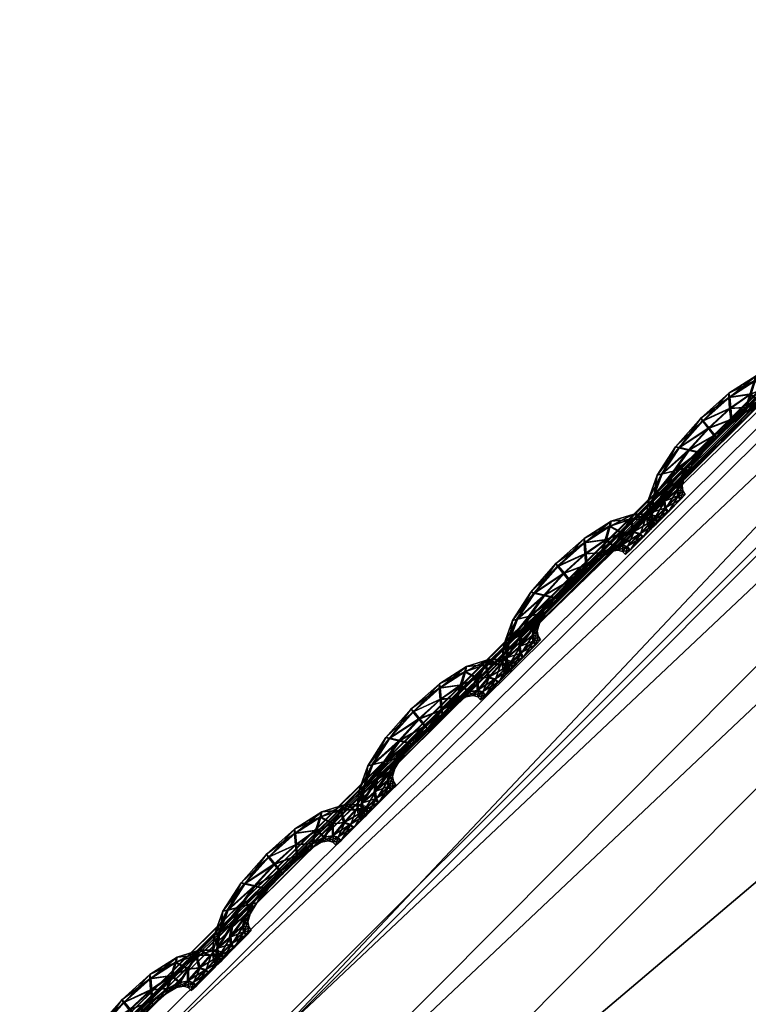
# Model space of a CAD drawing. Extents: x -7.4 to 7.4, y -11.5 to 9.8.
# Tile 295 of 469: x -4.035 to -3.831, y 8.716 to 8.991. Entities that reach past the tile are written whole.
import ezdxf

# ---------------------------------------------------------------- set-up
doc = ezdxf.new("R2010")
doc.units = 0
doc.header["$MEASUREMENT"] = 0
for name, color, linetype in [('A-FURN-3-ST', 150, 'Continuous'), ('A-FURN-3-ST-SEAM', 130, 'Continuous'), ('A-FURN-3-ST-SI', 160, 'Continuous')]:
    doc.layers.add(name, color=color, linetype=linetype)

msp = doc.modelspace()

# ---------------------------------------------------------------- meshes
at = {"layer": 'A-FURN-3-ST'}
mesh = msp.add_polyface(dxfattribs=at)
corners = [(-2.34041, 9.55636, 0.61819), (-2.29118, 9.70571, 1.00068), (-1.94875, 9.63192, 1.00083), (-2.63364, 9.60992, 0.61819), (-2.56645, 9.76867, 1.00053), (-2.84873, 9.62562, 0.62332), (-2.75513, 9.78375, 1.00144), (-3.02475, 9.55904, 0.64812), (-2.99515, 9.64037, 1.00437), (-3.33255, 9.23994, 0.62332), (-3.41835, 9.25271, 1.00159), (-3.8311, 8.70215, 0.61819), (-3.96608, 8.70433, 1.00079), (-4.35805, 8.11928, 0.61819), (-4.52027, 8.12229, 1.00098), (-4.86768, 7.51619, 0.61819), (-5.04849, 7.5208, 1.0011), (-5.34537, 6.87803, 0.61819), (-5.54237, 6.88314, 1.00121), (-2.49807, 9.19186, 0.56582), (-2.83903, 9.224, 0.56582), (-2.71707, 8.68134, 0.55836), (-3.14581, 8.69205, 0.55836), (-2.1241, 9.15424, 0.56582), (-2.2831, 8.66878, 0.55836), (-1.99018, 9.49361, 0.61819), (-1.91804, 8.11232, 0.55836), (-2.39411, 8.11376, 0.55836), (-1.93379, 7.51392, 0.55836), (-2.46835, 7.51392, 0.55836), (-1.94178, 6.87548, 0.55836), (-2.53254, 6.87548, 0.55836), (-3.54027, 8.6986, 0.56582), (-3.12657, 9.24031, 0.57304), (-3.85575, 7.51392, 0.55836), (-4.4575, 7.51421, 0.56582), (-3.99861, 8.11768, 0.56582), (-3.4969, 8.11669, 0.55836), (-4.19521, 6.87548, 0.55836), (-4.89012, 6.87581, 0.56582), (-3.34122, 6.87548, 0.55836), (-3.14632, 7.51392, 0.55836), (-2.93761, 8.11533, 0.55836)]
mesh.append_faces([[corners[k] for k in face] for face in [(0, 1, 2), (3, 4, 1), (1, 0, 3), (5, 6, 4), (4, 3, 5), (7, 8, 6), (6, 5, 7), (7, 9, 10), (10, 8, 7), (10, 9, 11), (11, 12, 10), (12, 11, 13), (13, 14, 12), (14, 13, 15), (15, 16, 14), (16, 15, 17), (17, 18, 16), (0, 19, 20), (20, 3, 0), (20, 19, 21), (21, 22, 20), (19, 23, 24), (24, 21, 19), (25, 23, 19), (19, 0, 25), (26, 27, 24), (32, 33, 20), (20, 22, 32), (33, 5, 3), (3, 20, 33), (9, 7, 5), (5, 33, 9), (11, 9, 33), (33, 32, 11), (34, 35, 36), (36, 37, 34), (37, 36, 32), (32, 22, 37), (36, 13, 11), (11, 32, 36), (35, 15, 13), (13, 36, 35), (38, 39, 35), (35, 34, 38), (39, 17, 15), (15, 35, 39), (40, 38, 34), (34, 41, 40), (27, 42, 21), (21, 24, 27), (42, 37, 22), (22, 21, 42), (41, 34, 37), (37, 42, 41)]])
mesh.append_faces([[corners[k] for k in face] for face in [(28, 29, 27), (30, 31, 29), (41, 29, 31)]], dxfattribs={"vtx0": -1, "vtx1": -1, "vtx2": -1})
mesh.append_faces([[corners[k] for k in face] for face in [(31, 40, 41), (29, 41, 42)]], dxfattribs={"vtx0": -1, "vtx2": -1})
mesh.append_faces([[corners[k] for k in face] for face in [(42, 27, 29)]], dxfattribs={"vtx1": -1, "vtx2": -1})
mesh = msp.add_polyface(dxfattribs=at)
corners = [(-3.45559, 9.25588, 17.60107), (-3.45582, 9.25386, 17.5897), (-4.01163, 8.70313, 17.59852), (-4.01183, 8.70507, 17.60986), (-3.45598, 9.25263, 17.58312), (-4.01155, 8.70198, 17.59191), (-3.01501, 9.65479, 17.58327), (-4.5687, 8.12266, 17.59967), (-4.56906, 8.12377, 17.60629), (-3.45966, 9.18226, 17.62313), (-3.45016, 9.15782, 17.64158), (-3.02016, 9.55496, 17.63515), (-3.99232, 8.61233, 17.65044), (-3.95116, 8.56512, 17.74358), (-3.40691, 9.10793, 17.73487), (-4.00347, 8.63544, 17.63203), (-3.45685, 9.24262, 17.63078), (-3.45922, 9.21353, 17.62792), (-3.024, 9.61288, 17.6215), (-3.02839, 9.58038, 17.61671), (-4.00803, 8.66502, 17.63675), (-4.01076, 8.6925, 17.63956), (-4.56625, 8.1138, 17.64728), (-3.45566, 9.25506, 17.61868), (-3.01755, 9.64313, 17.62439), (-4.01179, 8.70429, 17.62743), (-4.56969, 8.12558, 17.61762), (-4.5695, 8.12484, 17.63515), (-3.15898, 8.9009, 18.11318), (-3.65203, 8.37839, 18.13056), (-3.3337, 8.33546, 18.22233), (-4.01163, 8.70313, 17.5862), (-4.01183, 8.70507, 17.58107), (-4.56969, 8.12558, 17.58883), (-4.56906, 8.12377, 17.59396), (-3.45582, 9.25386, 17.57742), (-3.45559, 9.25588, 17.57228), (-3.01501, 9.65479, 17.57095), (-3.01537, 9.65351, 17.57666), (-3.31023, 9.00617, 17.9275), (-3.85009, 8.47117, 17.93754)]
mesh.append_faces([[corners[k] for k in face] for face in [(0, 1, 2), (2, 3, 0), (1, 4, 5), (5, 2, 1), (4, 1, 6), (2, 5, 7), (3, 2, 8), (9, 10, 11), (12, 13, 14), (14, 10, 12), (15, 12, 10), (10, 9, 15), (16, 17, 18), (17, 9, 19), (20, 15, 9), (9, 17, 20), (21, 20, 17), (17, 16, 21), (20, 21, 22), (23, 16, 24), (25, 21, 16), (16, 23, 25), (3, 25, 23), (23, 0, 3), (25, 3, 26), (21, 25, 27), (28, 29, 30), (31, 32, 33), (5, 31, 34), (4, 35, 31), (31, 5, 4), (35, 36, 32), (32, 31, 35), (36, 35, 37), (35, 4, 38), (39, 40, 29), (29, 28, 39), (14, 13, 40), (40, 39, 14)]])
at = {"layer": 'A-FURN-3-ST-SEAM'}
mesh = msp.add_polyface(dxfattribs=at)
corners = [(-3.85531, 8.86448, 17.59278), (-3.85045, 8.87185, 17.59271), (-3.84768, 8.87119, 17.59396), (-3.84217, 8.87729, 17.59388), (-3.85163, 8.87206, 17.58932), (-3.85183, 8.86534, 17.59404), (-3.84059, 8.87527, 17.59263), (-3.84384, 8.87931, 17.59259), (-3.84455, 8.88005, 17.58925), (-3.85674, 8.8641, 17.58944), (-3.85765, 8.85821, 17.59282), (-3.84502, 8.87057, 17.59271), (-3.83592, 8.87968, 17.59255), (-3.83616, 8.88281, 17.59377), (-3.84407, 8.87927, 17.58586), (-3.85072, 8.87177, 17.58597), (-3.85397, 8.8604, 17.59408), (-3.84847, 8.86617, 17.59278), (-3.84012, 8.87449, 17.58928), (-3.84415, 8.87028, 17.58936), (-3.83648, 8.8859, 17.59248), (-3.83667, 8.88701, 17.58909), (-3.83672, 8.88582, 17.58575), (-3.85555, 8.86444, 17.58605), (-3.85915, 8.85735, 17.58944), (-3.8582, 8.85372, 17.59282), (-3.84732, 8.86645, 17.58944), (-3.83596, 8.87848, 17.58921), (-3.83165, 8.88306, 17.59248), (-3.8305, 8.88681, 17.5937), (-3.83652, 8.88273, 17.58453), (-3.84253, 8.87721, 17.58465), (-3.84807, 8.87111, 17.58472), (-3.85456, 8.8569, 17.59408), (-3.85041, 8.86258, 17.59282), (-3.84918, 8.86336, 17.58944), (-3.8453, 8.87049, 17.58597), (-3.84087, 8.87519, 17.5859), (-3.84874, 8.86612, 17.58605), (-3.82939, 8.89047, 17.59236), (-3.82912, 8.89183, 17.58898), (-3.82967, 8.89043, 17.58563), (-3.83086, 8.88669, 17.58445), (-3.85219, 8.86526, 17.5848), (-3.85789, 8.85817, 17.58609), (-3.85967, 8.85253, 17.58947), (-3.85789, 8.85137, 17.59282), (-3.85064, 8.86254, 17.58609), (-3.8362, 8.87964, 17.58582), (-3.8322, 8.88162, 17.58913), (-3.82828, 8.88479, 17.59244), (-3.82591, 8.88862, 17.59362), (-3.83193, 8.88298, 17.58575), (-3.85935, 8.85006, 17.58947), (-3.85429, 8.85492, 17.59411), (-3.851, 8.86003, 17.59282), (-3.84977, 8.86118, 17.58947), (-3.85128, 8.85994, 17.58609), (-3.85432, 8.86036, 17.58483), (-3.82362, 8.89241, 17.59229), (-3.82286, 8.89381, 17.5889), (-3.82389, 8.89233, 17.5856), (-3.82627, 8.88854, 17.58438), (-3.82856, 8.88475, 17.58571), (-3.85844, 8.85368, 17.58609), (-3.85812, 8.85133, 17.58609), (-3.85864, 8.8489, 17.58947), (-3.85722, 8.85026, 17.59286), (-3.85492, 8.85681, 17.58483), (-3.82931, 8.88335, 17.58909), (-3.82595, 8.8852, 17.5924), (-3.8227, 8.88887, 17.59362), (-3.85745, 8.85022, 17.58613), (-3.85361, 8.85385, 17.59411), (-3.85076, 8.85842, 17.59286), (-3.84954, 8.85974, 17.58947), (-3.851, 8.85838, 17.58613), (-3.81958, 8.89254, 17.59229), (-3.81855, 8.89385, 17.58887), (-3.81986, 8.89245, 17.58556), (-3.8231, 8.88878, 17.58434), (-3.82623, 8.88512, 17.58567), (-3.82726, 8.8838, 17.58909), (-3.8546, 8.85488, 17.58483), (-3.85393, 8.85376, 17.58487), (-3.82457, 8.88475, 17.5924), (-3.821, 8.88833, 17.59358), (-3.85009, 8.85743, 17.59286), (-3.84887, 8.85871, 17.58947), (-3.85033, 8.85735, 17.58613), (-3.82603, 8.88339, 17.58905), (-3.81756, 8.89191, 17.59225), (-3.81638, 8.89323, 17.58887), (-3.81784, 8.89183, 17.58556), (-3.8214, 8.88825, 17.58434), (-3.82484, 8.88467, 17.58567), (-3.8252, 8.88252, 17.58909), (-3.82373, 8.88388, 17.5924), (-3.82013, 8.88746, 17.59362), (-3.82401, 8.8838, 17.58567), (-3.81661, 8.89101, 17.59229), (-3.81543, 8.89233, 17.58887), (-3.81689, 8.89097, 17.58556), (-3.82049, 8.88738, 17.58434)]
mesh.append_faces([[corners[k] for k in face] for face in [(2, 1, 0), (1, 2, 3), (0, 1, 4), (0, 5, 2), (6, 3, 2), (3, 7, 1), (8, 4, 1), (4, 9, 0), (5, 0, 10), (11, 2, 5), (3, 6, 12), (2, 11, 6), (7, 3, 13), (1, 7, 8), (4, 8, 14), (9, 4, 15), (10, 0, 9), (10, 16, 5), (5, 17, 11), (12, 6, 18), (12, 13, 3), (6, 11, 19), (13, 20, 7), (21, 8, 7), (22, 14, 8), (14, 15, 4), (15, 23, 9), (9, 24, 10), (16, 10, 25), (17, 5, 16), (11, 17, 26), (19, 18, 6), (18, 27, 12), (13, 12, 28), (26, 19, 11), (20, 13, 29), (7, 20, 21), (8, 21, 22), (14, 22, 30), (15, 14, 31), (23, 15, 32), (24, 9, 23), (25, 10, 24), (25, 33, 16), (16, 34, 17), (35, 26, 17), (18, 19, 36), (27, 18, 37), (28, 12, 27), (28, 29, 13), (19, 26, 38), (29, 39, 20), (40, 21, 20), (41, 22, 21), (42, 30, 22), (30, 31, 14), (31, 32, 15), (32, 43, 23), (23, 44, 24), (24, 45, 25), (33, 25, 46), (34, 16, 33), (17, 34, 35), (26, 35, 47), (38, 36, 19), (36, 37, 18), (37, 48, 27), (27, 49, 28), (29, 28, 50), (47, 38, 26), (39, 29, 51), (20, 39, 40), (21, 40, 41), (22, 41, 42), (30, 42, 52), (31, 30, 48), (32, 31, 37), (43, 32, 36), (44, 23, 43), (45, 24, 44), (25, 45, 53), (53, 46, 25), (46, 54, 33), (33, 55, 34), (56, 35, 34), (57, 47, 35), (36, 38, 43), (37, 36, 32), (48, 37, 31), (49, 27, 48), (50, 28, 49), (50, 51, 29), (38, 47, 58), (51, 59, 39), (60, 40, 39), (61, 41, 40), (62, 42, 41), (63, 52, 42), (52, 48, 30), (43, 58, 44), (44, 64, 45), (65, 53, 45), (46, 53, 66), (54, 46, 67), (55, 33, 54), (34, 55, 56), (35, 56, 57), (47, 57, 68), (58, 43, 38), (48, 52, 49), (49, 69, 50), (51, 50, 70), (68, 58, 47), (59, 51, 71), (39, 59, 60), (40, 60, 61), (41, 61, 62), (42, 62, 63), (52, 63, 69), (64, 44, 58), (45, 64, 65), (53, 65, 72), (72, 66, 53), (66, 67, 46), (67, 73, 54), (54, 74, 55), (56, 55, 74), (57, 56, 75), (68, 57, 76), (69, 49, 52), (70, 50, 69), (70, 71, 51), (58, 68, 64), (71, 77, 59), (78, 60, 59), (79, 61, 60), (80, 62, 61), (81, 63, 62), (82, 69, 63), (83, 65, 64), (84, 72, 65), (74, 54, 73), (74, 75, 56), (75, 76, 57), (76, 83, 68), (69, 82, 70), (71, 70, 85), (64, 68, 83), (77, 71, 86), (59, 77, 78), (60, 78, 79), (61, 79, 80), (62, 80, 81), (63, 81, 82), (65, 83, 84), (73, 87, 74), (75, 74, 87), (76, 75, 88), (83, 76, 89), (70, 82, 90), (90, 85, 70), (85, 86, 71), (86, 91, 77), (78, 77, 91), (79, 78, 92), (80, 79, 93), (81, 80, 94), (82, 81, 95), (89, 84, 83), (87, 88, 75), (88, 89, 76), (95, 90, 82), (85, 90, 96), (86, 85, 97), (91, 86, 98), (91, 92, 78), (92, 93, 79), (93, 94, 80), (94, 95, 81), (90, 95, 99), (99, 96, 90), (96, 97, 85), (97, 98, 86), (98, 100, 91), (92, 91, 100), (93, 92, 101), (94, 93, 102), (95, 94, 103), (103, 99, 95), (100, 101, 92), (101, 102, 93), (102, 103, 94)]])
mesh = msp.add_polyface(dxfattribs=at)
corners = [(-3.89572, 8.82389, 17.59343), (-3.89089, 8.83123, 17.59335), (-3.88812, 8.83061, 17.59461), (-3.88258, 8.83671, 17.59453), (-3.89204, 8.83143, 17.58997), (-3.89228, 8.82476, 17.59469), (-3.881, 8.83469, 17.59328), (-3.88424, 8.83873, 17.59324), (-3.88499, 8.83947, 17.58985), (-3.89714, 8.82352, 17.59004), (-3.89805, 8.81763, 17.59347), (-3.88543, 8.82995, 17.59335), (-3.87637, 8.8391, 17.5932), (-3.87656, 8.84223, 17.59442), (-3.88452, 8.83869, 17.58651), (-3.89117, 8.83119, 17.58662), (-3.89441, 8.81982, 17.59472), (-3.88891, 8.82558, 17.59343), (-3.88052, 8.83391, 17.58993), (-3.88456, 8.82971, 17.59), (-3.87688, 8.84532, 17.59312), (-3.87712, 8.84643, 17.58974), (-3.87716, 8.84523, 17.58639), (-3.896, 8.82381, 17.5867), (-3.89956, 8.81676, 17.59008), (-3.89861, 8.81314, 17.59347), (-3.88776, 8.82587, 17.59004), (-3.87641, 8.8379, 17.58985), (-3.87209, 8.84247, 17.59312), (-3.87091, 8.84618, 17.5943), (-3.87696, 8.84214, 17.58518), (-3.88294, 8.83662, 17.58525), (-3.88848, 8.83053, 17.58537), (-3.89497, 8.81631, 17.59472), (-3.89081, 8.822, 17.59347), (-3.88958, 8.82278, 17.59008), (-3.88571, 8.82991, 17.58662), (-3.88127, 8.83461, 17.58654), (-3.88915, 8.82554, 17.5867), (-3.86984, 8.84989, 17.59301), (-3.86956, 8.85125, 17.58963), (-3.87011, 8.84985, 17.58628), (-3.87126, 8.8461, 17.58506), (-3.89263, 8.82468, 17.5854), (-3.89833, 8.81759, 17.58674), (-3.90007, 8.81195, 17.59008), (-3.89829, 8.81083, 17.59347), (-3.89109, 8.82196, 17.58674), (-3.87661, 8.83906, 17.58647), (-3.87265, 8.84103, 17.58978), (-3.86869, 8.84421, 17.59309), (-3.86632, 8.84804, 17.59427), (-3.87237, 8.84239, 17.58639), (-3.89975, 8.80947, 17.59008), (-3.89469, 8.81433, 17.59472), (-3.89141, 8.81944, 17.59347), (-3.89022, 8.8206, 17.59012), (-3.89168, 8.81936, 17.58674), (-3.89473, 8.81973, 17.58544), (-3.86402, 8.85183, 17.59293), (-3.86327, 8.85323, 17.58955), (-3.8643, 8.85175, 17.5862), (-3.86667, 8.84795, 17.58502), (-3.86897, 8.84416, 17.58635), (-3.89885, 8.8131, 17.58674), (-3.89853, 8.81075, 17.58674), (-3.89908, 8.80832, 17.59012), (-3.89762, 8.80968, 17.59347), (-3.89532, 8.81623, 17.58548), (-3.86972, 8.84276, 17.58974), (-3.86636, 8.84462, 17.59305), (-3.86315, 8.84828, 17.59423), (-3.89786, 8.80964, 17.58674), (-3.89402, 8.81326, 17.59476), (-3.89117, 8.81784, 17.59347), (-3.88998, 8.81916, 17.59012), (-3.89144, 8.8178, 17.58674), (-3.86002, 8.85195, 17.59289), (-3.85896, 8.85327, 17.58951), (-3.8603, 8.85187, 17.58617), (-3.86351, 8.8482, 17.58499), (-3.86663, 8.84453, 17.58632), (-3.8677, 8.84322, 17.5897), (-3.89505, 8.81429, 17.58548), (-3.89437, 8.81318, 17.58548), (-3.86497, 8.84416, 17.59305), (-3.86141, 8.84775, 17.59423), (-3.89049, 8.81685, 17.59347), (-3.88931, 8.81813, 17.59012), (-3.89077, 8.81676, 17.58674), (-3.86644, 8.8428, 17.5897), (-3.85797, 8.85133, 17.59289), (-3.85678, 8.85265, 17.58951), (-3.85824, 8.85125, 17.58617), (-3.8618, 8.84766, 17.58499), (-3.86525, 8.84408, 17.58632), (-3.8656, 8.84194, 17.5897), (-3.86414, 8.8433, 17.59305), (-3.86054, 8.84689, 17.59423), (-3.86442, 8.84322, 17.58632), (-3.85706, 8.85047, 17.59289), (-3.85583, 8.85175, 17.58951), (-3.85733, 8.85039, 17.58617), (-3.86093, 8.8468, 17.58499)]
mesh.append_faces([[corners[k] for k in face] for face in [(2, 1, 0), (1, 2, 3), (0, 1, 4), (0, 5, 2), (6, 3, 2), (3, 7, 1), (8, 4, 1), (4, 9, 0), (5, 0, 10), (11, 2, 5), (3, 6, 12), (2, 11, 6), (7, 3, 13), (1, 7, 8), (4, 8, 14), (9, 4, 15), (10, 0, 9), (10, 16, 5), (5, 17, 11), (12, 6, 18), (12, 13, 3), (6, 11, 19), (13, 20, 7), (21, 8, 7), (22, 14, 8), (14, 15, 4), (15, 23, 9), (9, 24, 10), (16, 10, 25), (17, 5, 16), (11, 17, 26), (19, 18, 6), (18, 27, 12), (13, 12, 28), (26, 19, 11), (20, 13, 29), (7, 20, 21), (8, 21, 22), (14, 22, 30), (15, 14, 31), (23, 15, 32), (24, 9, 23), (25, 10, 24), (25, 33, 16), (16, 34, 17), (35, 26, 17), (18, 19, 36), (27, 18, 37), (28, 12, 27), (28, 29, 13), (19, 26, 38), (29, 39, 20), (40, 21, 20), (41, 22, 21), (42, 30, 22), (30, 31, 14), (31, 32, 15), (32, 43, 23), (23, 44, 24), (24, 45, 25), (33, 25, 46), (34, 16, 33), (17, 34, 35), (26, 35, 47), (38, 36, 19), (36, 37, 18), (37, 48, 27), (27, 49, 28), (29, 28, 50), (47, 38, 26), (39, 29, 51), (20, 39, 40), (21, 40, 41), (22, 41, 42), (30, 42, 52), (31, 30, 48), (32, 31, 37), (43, 32, 36), (44, 23, 43), (45, 24, 44), (25, 45, 53), (53, 46, 25), (46, 54, 33), (33, 55, 34), (56, 35, 34), (57, 47, 35), (36, 38, 43), (37, 36, 32), (48, 37, 31), (49, 27, 48), (50, 28, 49), (50, 51, 29), (38, 47, 58), (51, 59, 39), (60, 40, 39), (61, 41, 40), (62, 42, 41), (63, 52, 42), (52, 48, 30), (43, 58, 44), (44, 64, 45), (65, 53, 45), (46, 53, 66), (54, 46, 67), (55, 33, 54), (34, 55, 56), (35, 56, 57), (47, 57, 68), (58, 43, 38), (48, 52, 49), (49, 69, 50), (51, 50, 70), (68, 58, 47), (59, 51, 71), (39, 59, 60), (40, 60, 61), (41, 61, 62), (42, 62, 63), (52, 63, 69), (64, 44, 58), (45, 64, 65), (53, 65, 72), (72, 66, 53), (66, 67, 46), (67, 73, 54), (54, 74, 55), (56, 55, 74), (57, 56, 75), (68, 57, 76), (69, 49, 52), (70, 50, 69), (70, 71, 51), (58, 68, 64), (71, 77, 59), (78, 60, 59), (79, 61, 60), (80, 62, 61), (81, 63, 62), (82, 69, 63), (83, 65, 64), (84, 72, 65), (74, 54, 73), (74, 75, 56), (75, 76, 57), (76, 83, 68), (69, 82, 70), (71, 70, 85), (64, 68, 83), (77, 71, 86), (59, 77, 78), (60, 78, 79), (61, 79, 80), (62, 80, 81), (63, 81, 82), (65, 83, 84), (73, 87, 74), (75, 74, 87), (76, 75, 88), (83, 76, 89), (70, 82, 90), (90, 85, 70), (85, 86, 71), (86, 91, 77), (78, 77, 91), (79, 78, 92), (80, 79, 93), (81, 80, 94), (82, 81, 95), (89, 84, 83), (87, 88, 75), (88, 89, 76), (95, 90, 82), (85, 90, 96), (86, 85, 97), (91, 86, 98), (91, 92, 78), (92, 93, 79), (93, 94, 80), (94, 95, 81), (90, 95, 99), (99, 96, 90), (96, 97, 85), (97, 98, 86), (98, 100, 91), (92, 91, 100), (93, 92, 101), (94, 93, 102), (95, 94, 103), (103, 99, 95), (100, 101, 92), (101, 102, 93), (102, 103, 94)]])
mesh = msp.add_polyface(dxfattribs=at)
corners = [(-3.93616, 8.78331, 17.59404), (-3.93134, 8.79064, 17.59396), (-3.92852, 8.79003, 17.59525), (-3.92302, 8.79612, 17.59514), (-3.93248, 8.79085, 17.59061), (-3.93268, 8.78413, 17.59529), (-3.92144, 8.79411, 17.59392), (-3.92469, 8.79814, 17.59388), (-3.92544, 8.79884, 17.5905), (-3.93755, 8.78294, 17.59069), (-3.9385, 8.77705, 17.59408), (-3.92587, 8.78937, 17.594), (-3.91677, 8.79851, 17.59381), (-3.91701, 8.80165, 17.59506), (-3.92496, 8.79806, 17.58715), (-3.93157, 8.7906, 17.58723), (-3.93482, 8.77923, 17.59533), (-3.92932, 8.785, 17.59404), (-3.92097, 8.79332, 17.59054), (-3.92496, 8.78912, 17.59061), (-3.91733, 8.80469, 17.59373), (-3.91756, 8.80585, 17.59035), (-3.9176, 8.80465, 17.587), (-3.9364, 8.78323, 17.5873), (-3.93996, 8.77618, 17.59073), (-3.93901, 8.77256, 17.59408), (-3.92817, 8.78529, 17.59069), (-3.91681, 8.79732, 17.59046), (-3.9125, 8.80189, 17.59373), (-3.91131, 8.8056, 17.59495), (-3.91737, 8.80152, 17.58578), (-3.92338, 8.79604, 17.5859), (-3.92892, 8.78994, 17.58597), (-3.93537, 8.77573, 17.59537), (-3.93122, 8.78141, 17.59408), (-3.92999, 8.7822, 17.59073), (-3.92611, 8.78933, 17.58727), (-3.92172, 8.79402, 17.58719), (-3.92959, 8.78496, 17.5873), (-3.91024, 8.80931, 17.59362), (-3.90997, 8.81067, 17.59023), (-3.91052, 8.80923, 17.58692), (-3.9117, 8.80552, 17.58571), (-3.93304, 8.78409, 17.58605), (-3.93874, 8.77701, 17.58734), (-3.94052, 8.77136, 17.59073), (-3.93869, 8.77025, 17.59411), (-3.93149, 8.78137, 17.58734), (-3.91705, 8.79847, 17.58708), (-3.91305, 8.80045, 17.59042), (-3.90913, 8.80362, 17.5937), (-3.90672, 8.80745, 17.59491), (-3.91278, 8.80181, 17.58704), (-3.94016, 8.76889, 17.59073), (-3.93509, 8.77375, 17.59537), (-3.93185, 8.77886, 17.59411), (-3.93062, 8.78002, 17.59073), (-3.93209, 8.77878, 17.58738), (-3.93517, 8.77919, 17.58609), (-3.90446, 8.81124, 17.59358), (-3.90371, 8.81265, 17.5902), (-3.90474, 8.81116, 17.58685), (-3.90712, 8.80737, 17.58563), (-3.90941, 8.80358, 17.58696), (-3.93929, 8.77252, 17.58738), (-3.93897, 8.77021, 17.58738), (-3.93949, 8.76774, 17.59073), (-3.93802, 8.7691, 17.59411), (-3.93573, 8.77565, 17.58609), (-3.91013, 8.80218, 17.59035), (-3.90676, 8.80403, 17.5937), (-3.90355, 8.8077, 17.59487), (-3.93826, 8.76906, 17.58738), (-3.93442, 8.77268, 17.59537), (-3.93157, 8.77726, 17.59411), (-3.93039, 8.77857, 17.59073), (-3.93185, 8.77721, 17.58738), (-3.90043, 8.81137, 17.59354), (-3.89936, 8.81269, 17.59016), (-3.90071, 8.81129, 17.58681), (-3.90391, 8.80762, 17.58563), (-3.90704, 8.80395, 17.58696), (-3.90811, 8.80264, 17.59035), (-3.93545, 8.77371, 17.58613), (-3.93478, 8.77264, 17.58613), (-3.90541, 8.80358, 17.59366), (-3.90185, 8.80717, 17.59487), (-3.9309, 8.77627, 17.59411), (-3.92971, 8.77758, 17.59077), (-3.93118, 8.77622, 17.58738), (-3.90684, 8.80222, 17.59035), (-3.89837, 8.81075, 17.59354), (-3.89722, 8.81207, 17.59016), (-3.89865, 8.81067, 17.58681), (-3.90221, 8.80709, 17.5856), (-3.90565, 8.8035, 17.58696), (-3.90605, 8.80136, 17.59035), (-3.90458, 8.80272, 17.5937), (-3.90094, 8.8063, 17.59487), (-3.90482, 8.80267, 17.58696), (-3.89746, 8.80989, 17.59354), (-3.89627, 8.81116, 17.59016), (-3.89774, 8.8098, 17.58681), (-3.90134, 8.80622, 17.58563)]
mesh.append_faces([[corners[k] for k in face] for face in [(2, 1, 0), (1, 2, 3), (0, 1, 4), (0, 5, 2), (6, 3, 2), (3, 7, 1), (8, 4, 1), (4, 9, 0), (5, 0, 10), (11, 2, 5), (3, 6, 12), (2, 11, 6), (7, 3, 13), (1, 7, 8), (4, 8, 14), (9, 4, 15), (10, 0, 9), (10, 16, 5), (5, 17, 11), (12, 6, 18), (12, 13, 3), (6, 11, 19), (13, 20, 7), (21, 8, 7), (22, 14, 8), (14, 15, 4), (15, 23, 9), (9, 24, 10), (16, 10, 25), (17, 5, 16), (11, 17, 26), (19, 18, 6), (18, 27, 12), (13, 12, 28), (26, 19, 11), (20, 13, 29), (7, 20, 21), (8, 21, 22), (14, 22, 30), (15, 14, 31), (23, 15, 32), (24, 9, 23), (25, 10, 24), (25, 33, 16), (16, 34, 17), (35, 26, 17), (18, 19, 36), (27, 18, 37), (28, 12, 27), (28, 29, 13), (19, 26, 38), (29, 39, 20), (40, 21, 20), (41, 22, 21), (42, 30, 22), (30, 31, 14), (31, 32, 15), (32, 43, 23), (23, 44, 24), (24, 45, 25), (33, 25, 46), (34, 16, 33), (17, 34, 35), (26, 35, 47), (38, 36, 19), (36, 37, 18), (37, 48, 27), (27, 49, 28), (29, 28, 50), (47, 38, 26), (39, 29, 51), (20, 39, 40), (21, 40, 41), (22, 41, 42), (30, 42, 52), (31, 30, 48), (32, 31, 37), (43, 32, 36), (44, 23, 43), (45, 24, 44), (25, 45, 53), (53, 46, 25), (46, 54, 33), (33, 55, 34), (56, 35, 34), (57, 47, 35), (36, 38, 43), (37, 36, 32), (48, 37, 31), (49, 27, 48), (50, 28, 49), (50, 51, 29), (38, 47, 58), (51, 59, 39), (60, 40, 39), (61, 41, 40), (62, 42, 41), (63, 52, 42), (52, 48, 30), (43, 58, 44), (44, 64, 45), (65, 53, 45), (46, 53, 66), (54, 46, 67), (55, 33, 54), (34, 55, 56), (35, 56, 57), (47, 57, 68), (58, 43, 38), (48, 52, 49), (49, 69, 50), (51, 50, 70), (68, 58, 47), (59, 51, 71), (39, 59, 60), (40, 60, 61), (41, 61, 62), (42, 62, 63), (52, 63, 69), (64, 44, 58), (45, 64, 65), (53, 65, 72), (72, 66, 53), (66, 67, 46), (67, 73, 54), (54, 74, 55), (56, 55, 74), (57, 56, 75), (68, 57, 76), (69, 49, 52), (70, 50, 69), (70, 71, 51), (58, 68, 64), (71, 77, 59), (78, 60, 59), (79, 61, 60), (80, 62, 61), (81, 63, 62), (82, 69, 63), (83, 65, 64), (84, 72, 65), (74, 54, 73), (74, 75, 56), (75, 76, 57), (76, 83, 68), (69, 82, 70), (71, 70, 85), (64, 68, 83), (77, 71, 86), (59, 77, 78), (60, 78, 79), (61, 79, 80), (62, 80, 81), (63, 81, 82), (65, 83, 84), (73, 87, 74), (75, 74, 87), (76, 75, 88), (83, 76, 89), (70, 82, 90), (90, 85, 70), (85, 86, 71), (86, 91, 77), (78, 77, 91), (79, 78, 92), (80, 79, 93), (81, 80, 94), (82, 81, 95), (89, 84, 83), (87, 88, 75), (88, 89, 76), (95, 90, 82), (85, 90, 96), (86, 85, 97), (91, 86, 98), (91, 92, 78), (92, 93, 79), (93, 94, 80), (94, 95, 81), (90, 95, 99), (99, 96, 90), (96, 97, 85), (97, 98, 86), (98, 100, 91), (92, 91, 100), (93, 92, 101), (94, 93, 102), (95, 94, 103), (103, 99, 95), (100, 101, 92), (101, 102, 93), (102, 103, 94)]])
mesh = msp.add_polyface(dxfattribs=at)
corners = [(-3.97657, 8.74269, 17.59469), (-3.97174, 8.75006, 17.59461), (-3.96897, 8.74944, 17.59586), (-3.96343, 8.75554, 17.59579), (-3.97289, 8.75027, 17.59122), (-3.97313, 8.74355, 17.59594), (-3.96185, 8.75352, 17.59453), (-3.96509, 8.75756, 17.59449), (-3.96584, 8.75826, 17.59111), (-3.97799, 8.74236, 17.5913), (-3.9789, 8.73647, 17.59472), (-3.96628, 8.74879, 17.59461), (-3.95718, 8.75793, 17.59445), (-3.95741, 8.76102, 17.59567), (-3.96537, 8.75748, 17.58776), (-3.97202, 8.75002, 17.58787), (-3.97522, 8.73865, 17.59598), (-3.96972, 8.74442, 17.59469), (-3.96137, 8.7527, 17.59119), (-3.96541, 8.74854, 17.59126), (-3.95773, 8.76411, 17.59438), (-3.95797, 8.76527, 17.59099), (-3.95801, 8.76407, 17.58765), (-3.97684, 8.74265, 17.58795), (-3.9804, 8.7356, 17.59134), (-3.97946, 8.73197, 17.59472), (-3.96857, 8.74471, 17.5913), (-3.95721, 8.75674, 17.59111), (-3.9529, 8.76131, 17.59438), (-3.95176, 8.76502, 17.5956), (-3.95777, 8.76094, 17.58643), (-3.96379, 8.75546, 17.58654), (-3.96933, 8.74936, 17.58662), (-3.97581, 8.73515, 17.59598), (-3.97166, 8.74083, 17.59472), (-3.97043, 8.74162, 17.59134), (-3.96656, 8.74874, 17.58787), (-3.96212, 8.75344, 17.5878), (-3.97, 8.74438, 17.58795), (-3.95069, 8.76873, 17.59427), (-3.95041, 8.77009, 17.59088), (-3.95096, 8.76864, 17.58753), (-3.95211, 8.76494, 17.58632), (-3.97348, 8.74351, 17.5867), (-3.97918, 8.73642, 17.58799), (-3.98092, 8.73078, 17.59137), (-3.97914, 8.72967, 17.59472), (-3.9719, 8.74079, 17.58799), (-3.95745, 8.75785, 17.58772), (-3.95349, 8.75987, 17.59103), (-3.94954, 8.76304, 17.59434), (-3.94717, 8.76687, 17.59552), (-3.95318, 8.76123, 17.58765), (-3.98056, 8.72831, 17.59137), (-3.9755, 8.73317, 17.59601), (-3.97226, 8.73828, 17.59472), (-3.97103, 8.73943, 17.59137), (-3.97249, 8.7382, 17.58799), (-3.97558, 8.73857, 17.58674), (-3.94487, 8.77066, 17.59419), (-3.94412, 8.77207, 17.5908), (-3.94515, 8.77058, 17.58746), (-3.94752, 8.76679, 17.58628), (-3.94982, 8.763, 17.58761), (-3.97969, 8.73193, 17.58799), (-3.97938, 8.72963, 17.58799), (-3.97989, 8.72716, 17.59137), (-3.97843, 8.72851, 17.59476), (-3.97613, 8.73506, 17.58674), (-3.95057, 8.7616, 17.59099), (-3.9472, 8.76345, 17.5943), (-3.94396, 8.76712, 17.59552), (-3.97866, 8.72847, 17.58803), (-3.97483, 8.7321, 17.59601), (-3.97202, 8.73671, 17.59476), (-3.97079, 8.73799, 17.59137), (-3.97226, 8.73663, 17.58803), (-3.94083, 8.77079, 17.59419), (-3.9398, 8.7721, 17.59077), (-3.94111, 8.7707, 17.58746), (-3.94435, 8.76704, 17.58624), (-3.94744, 8.76337, 17.58757), (-3.94851, 8.76205, 17.59099), (-3.97586, 8.73313, 17.58674), (-3.97518, 8.73206, 17.58674), (-3.94582, 8.763, 17.5943), (-3.94226, 8.76658, 17.59548), (-3.97134, 8.73568, 17.59476), (-3.97012, 8.737, 17.59137), (-3.97158, 8.73564, 17.58803), (-3.94728, 8.76164, 17.59096), (-3.93882, 8.77017, 17.59415), (-3.93763, 8.77149, 17.59077), (-3.93905, 8.77009, 17.58742), (-3.94262, 8.7665, 17.58624), (-3.94609, 8.76292, 17.58757), (-3.94645, 8.76077, 17.59099), (-3.94499, 8.76213, 17.5943), (-3.94139, 8.76572, 17.59552), (-3.94526, 8.76209, 17.58757), (-3.93787, 8.7693, 17.59415), (-3.93668, 8.77058, 17.59077), (-3.93814, 8.76922, 17.58746), (-3.94174, 8.76564, 17.58624)]
mesh.append_faces([[corners[k] for k in face] for face in [(2, 1, 0), (1, 2, 3), (0, 1, 4), (0, 5, 2), (6, 3, 2), (3, 7, 1), (8, 4, 1), (4, 9, 0), (5, 0, 10), (11, 2, 5), (3, 6, 12), (2, 11, 6), (7, 3, 13), (1, 7, 8), (4, 8, 14), (9, 4, 15), (10, 0, 9), (10, 16, 5), (5, 17, 11), (12, 6, 18), (12, 13, 3), (6, 11, 19), (13, 20, 7), (21, 8, 7), (22, 14, 8), (14, 15, 4), (15, 23, 9), (9, 24, 10), (16, 10, 25), (17, 5, 16), (11, 17, 26), (19, 18, 6), (18, 27, 12), (13, 12, 28), (26, 19, 11), (20, 13, 29), (7, 20, 21), (8, 21, 22), (14, 22, 30), (15, 14, 31), (23, 15, 32), (24, 9, 23), (25, 10, 24), (25, 33, 16), (16, 34, 17), (35, 26, 17), (18, 19, 36), (27, 18, 37), (28, 12, 27), (28, 29, 13), (19, 26, 38), (29, 39, 20), (40, 21, 20), (41, 22, 21), (42, 30, 22), (30, 31, 14), (31, 32, 15), (32, 43, 23), (23, 44, 24), (24, 45, 25), (33, 25, 46), (34, 16, 33), (17, 34, 35), (26, 35, 47), (38, 36, 19), (36, 37, 18), (37, 48, 27), (27, 49, 28), (29, 28, 50), (47, 38, 26), (39, 29, 51), (20, 39, 40), (21, 40, 41), (22, 41, 42), (30, 42, 52), (31, 30, 48), (32, 31, 37), (43, 32, 36), (44, 23, 43), (45, 24, 44), (25, 45, 53), (53, 46, 25), (46, 54, 33), (33, 55, 34), (56, 35, 34), (57, 47, 35), (36, 38, 43), (37, 36, 32), (48, 37, 31), (49, 27, 48), (50, 28, 49), (50, 51, 29), (38, 47, 58), (51, 59, 39), (60, 40, 39), (61, 41, 40), (62, 42, 41), (63, 52, 42), (52, 48, 30), (43, 58, 44), (44, 64, 45), (65, 53, 45), (46, 53, 66), (54, 46, 67), (55, 33, 54), (34, 55, 56), (35, 56, 57), (47, 57, 68), (58, 43, 38), (48, 52, 49), (49, 69, 50), (51, 50, 70), (68, 58, 47), (59, 51, 71), (39, 59, 60), (40, 60, 61), (41, 61, 62), (42, 62, 63), (52, 63, 69), (64, 44, 58), (45, 64, 65), (53, 65, 72), (72, 66, 53), (66, 67, 46), (67, 73, 54), (54, 74, 55), (56, 55, 74), (57, 56, 75), (68, 57, 76), (69, 49, 52), (70, 50, 69), (70, 71, 51), (58, 68, 64), (71, 77, 59), (78, 60, 59), (79, 61, 60), (80, 62, 61), (81, 63, 62), (82, 69, 63), (83, 65, 64), (84, 72, 65), (74, 54, 73), (74, 75, 56), (75, 76, 57), (76, 83, 68), (69, 82, 70), (71, 70, 85), (64, 68, 83), (77, 71, 86), (59, 77, 78), (60, 78, 79), (61, 79, 80), (62, 80, 81), (63, 81, 82), (65, 83, 84), (73, 87, 74), (75, 74, 87), (76, 75, 88), (83, 76, 89), (70, 82, 90), (90, 85, 70), (85, 86, 71), (86, 91, 77), (78, 77, 91), (79, 78, 92), (80, 79, 93), (81, 80, 94), (82, 81, 95), (89, 84, 83), (87, 88, 75), (88, 89, 76), (95, 90, 82), (85, 90, 96), (86, 85, 97), (91, 86, 98), (91, 92, 78), (92, 93, 79), (93, 94, 80), (94, 95, 81), (90, 95, 99), (99, 96, 90), (96, 97, 85), (97, 98, 86), (98, 100, 91), (92, 91, 100), (93, 92, 101), (94, 93, 102), (95, 94, 103), (103, 99, 95), (100, 101, 92), (101, 102, 93), (102, 103, 94)]])
mesh = msp.add_polyface(dxfattribs=at)
corners = [(-4.01697, 8.70206, 17.59529), (-4.01214, 8.70944, 17.59522), (-4.00937, 8.70882, 17.59651), (-4.00383, 8.71492, 17.59639), (-4.01329, 8.70964, 17.59187), (-4.01349, 8.70293, 17.59659), (-4.00225, 8.7129, 17.59518), (-4.0055, 8.71694, 17.59514), (-4.00625, 8.71764, 17.59176), (-4.01836, 8.70169, 17.59194), (-4.01927, 8.6958, 17.59533), (-4.00668, 8.70816, 17.59525), (-3.99762, 8.71735, 17.5951), (-3.99782, 8.72044, 17.59632), (-4.00577, 8.71686, 17.58841), (-4.01238, 8.70936, 17.58852), (-4.01559, 8.69803, 17.59659), (-4.01012, 8.70379, 17.59529), (-4.00177, 8.71212, 17.59183), (-4.00577, 8.70791, 17.59187), (-3.99813, 8.72353, 17.59503), (-3.99841, 8.72464, 17.59164), (-3.99841, 8.72345, 17.5883), (-4.01721, 8.70202, 17.58856), (-4.02073, 8.69494, 17.59198), (-4.01978, 8.69131, 17.59533), (-4.00898, 8.70408, 17.59194), (-3.99762, 8.71615, 17.59172), (-3.99335, 8.72073, 17.59503), (-3.99216, 8.72443, 17.59621), (-3.99821, 8.72036, 17.58704), (-4.00419, 8.71484, 17.58715), (-4.00973, 8.70874, 17.58727), (-4.01614, 8.69448, 17.59662), (-4.01202, 8.70021, 17.59533), (-4.0108, 8.70099, 17.59198), (-4.00692, 8.70812, 17.58852), (-4.00253, 8.71286, 17.58845), (-4.01036, 8.70375, 17.58856), (-3.99109, 8.72814, 17.59491), (-3.99081, 8.7295, 17.59153), (-3.99137, 8.72806, 17.58818), (-3.99255, 8.72435, 17.58696), (-4.01384, 8.70285, 17.5873), (-4.0195, 8.69572, 17.5886), (-4.02124, 8.69012, 17.59198), (-4.01942, 8.68896, 17.59537), (-4.01226, 8.70017, 17.5886), (-3.99786, 8.71727, 17.58837), (-3.9939, 8.71929, 17.59168), (-3.98994, 8.72246, 17.59495), (-3.98757, 8.72629, 17.59617), (-3.99363, 8.72064, 17.5883), (-4.02089, 8.6876, 17.59198), (-4.01587, 8.6925, 17.59662), (-4.01262, 8.69761, 17.59537), (-4.01139, 8.69881, 17.59198), (-4.01286, 8.69757, 17.58864), (-4.01594, 8.69794, 17.58734), (-3.98527, 8.73008, 17.59484), (-3.98456, 8.73144, 17.59145), (-3.98555, 8.73, 17.5881), (-3.98793, 8.72621, 17.58692), (-3.99022, 8.72241, 17.58822), (-4.02002, 8.69127, 17.5886), (-4.0197, 8.68892, 17.58864), (-4.02018, 8.68645, 17.59198), (-4.01875, 8.68785, 17.59537), (-4.0165, 8.6944, 17.58734), (-3.99097, 8.72102, 17.59164), (-3.98761, 8.72287, 17.59495), (-3.98436, 8.72654, 17.59613), (-4.01899, 8.68781, 17.58864), (-4.01515, 8.69143, 17.59662), (-4.01234, 8.69605, 17.59537), (-4.01115, 8.69737, 17.59202), (-4.01262, 8.69601, 17.58864), (-3.98128, 8.7302, 17.5948), (-3.98021, 8.73152, 17.59141), (-3.98155, 8.73012, 17.58807), (-3.98476, 8.72645, 17.58689), (-3.98788, 8.72279, 17.58822), (-3.98891, 8.72147, 17.5916), (-4.01618, 8.69247, 17.58738), (-4.01551, 8.69139, 17.58738), (-3.98622, 8.72241, 17.59495), (-3.98266, 8.726, 17.59613), (-4.01167, 8.69506, 17.59537), (-4.01048, 8.69638, 17.59202), (-4.01194, 8.69498, 17.58864), (-3.98769, 8.72106, 17.5916), (-3.97922, 8.72959, 17.5948), (-3.97803, 8.7309, 17.59141), (-3.9795, 8.7295, 17.58807), (-3.98306, 8.72592, 17.58689), (-3.9865, 8.72237, 17.58822), (-3.98686, 8.72019, 17.5916), (-3.98539, 8.72155, 17.59495), (-3.98179, 8.72514, 17.59613), (-3.98567, 8.72151, 17.58822), (-3.97827, 8.72872, 17.5948), (-3.97708, 8.73, 17.59141), (-3.97855, 8.72864, 17.58807), (-3.98215, 8.72505, 17.58689)]
mesh.append_faces([[corners[k] for k in face] for face in [(2, 1, 0), (1, 2, 3), (0, 1, 4), (0, 5, 2), (6, 3, 2), (3, 7, 1), (8, 4, 1), (4, 9, 0), (5, 0, 10), (11, 2, 5), (3, 6, 12), (2, 11, 6), (7, 3, 13), (1, 7, 8), (4, 8, 14), (9, 4, 15), (10, 0, 9), (10, 16, 5), (5, 17, 11), (12, 6, 18), (12, 13, 3), (6, 11, 19), (13, 20, 7), (21, 8, 7), (22, 14, 8), (14, 15, 4), (15, 23, 9), (9, 24, 10), (16, 10, 25), (17, 5, 16), (11, 17, 26), (19, 18, 6), (18, 27, 12), (13, 12, 28), (26, 19, 11), (20, 13, 29), (7, 20, 21), (8, 21, 22), (14, 22, 30), (15, 14, 31), (23, 15, 32), (24, 9, 23), (25, 10, 24), (25, 33, 16), (16, 34, 17), (35, 26, 17), (18, 19, 36), (27, 18, 37), (28, 12, 27), (28, 29, 13), (19, 26, 38), (29, 39, 20), (40, 21, 20), (41, 22, 21), (42, 30, 22), (30, 31, 14), (31, 32, 15), (32, 43, 23), (23, 44, 24), (24, 45, 25), (33, 25, 46), (34, 16, 33), (17, 34, 35), (26, 35, 47), (38, 36, 19), (36, 37, 18), (37, 48, 27), (27, 49, 28), (29, 28, 50), (47, 38, 26), (39, 29, 51), (20, 39, 40), (21, 40, 41), (22, 41, 42), (30, 42, 52), (31, 30, 48), (32, 31, 37), (43, 32, 36), (44, 23, 43), (45, 24, 44), (25, 45, 53), (53, 46, 25), (46, 54, 33), (33, 55, 34), (56, 35, 34), (57, 47, 35), (36, 38, 43), (37, 36, 32), (48, 37, 31), (49, 27, 48), (50, 28, 49), (50, 51, 29), (38, 47, 58), (51, 59, 39), (60, 40, 39), (61, 41, 40), (62, 42, 41), (63, 52, 42), (52, 48, 30), (43, 58, 44), (44, 64, 45), (65, 53, 45), (46, 53, 66), (54, 46, 67), (55, 33, 54), (34, 55, 56), (35, 56, 57), (47, 57, 68), (58, 43, 38), (48, 52, 49), (49, 69, 50), (51, 50, 70), (68, 58, 47), (59, 51, 71), (39, 59, 60), (40, 60, 61), (41, 61, 62), (42, 62, 63), (52, 63, 69), (64, 44, 58), (45, 64, 65), (53, 65, 72), (72, 66, 53), (66, 67, 46), (67, 73, 54), (54, 74, 55), (56, 55, 74), (57, 56, 75), (68, 57, 76), (69, 49, 52), (70, 50, 69), (70, 71, 51), (58, 68, 64), (71, 77, 59), (78, 60, 59), (79, 61, 60), (80, 62, 61), (81, 63, 62), (82, 69, 63), (83, 65, 64), (84, 72, 65), (74, 54, 73), (74, 75, 56), (75, 76, 57), (76, 83, 68), (69, 82, 70), (71, 70, 85), (64, 68, 83), (77, 71, 86), (59, 77, 78), (60, 78, 79), (61, 79, 80), (62, 80, 81), (63, 81, 82), (65, 83, 84), (73, 87, 74), (75, 74, 87), (76, 75, 88), (83, 76, 89), (70, 82, 90), (90, 85, 70), (85, 86, 71), (86, 91, 77), (78, 77, 91), (79, 78, 92), (80, 79, 93), (81, 80, 94), (82, 81, 95), (89, 84, 83), (87, 88, 75), (88, 89, 76), (95, 90, 82), (85, 90, 96), (86, 85, 97), (91, 86, 98), (91, 92, 78), (92, 93, 79), (93, 94, 80), (94, 95, 81), (90, 95, 99), (99, 96, 90), (96, 97, 85), (97, 98, 86), (98, 100, 91), (92, 91, 100), (93, 92, 101), (94, 93, 102), (95, 94, 103), (103, 99, 95), (100, 101, 92), (101, 102, 93), (102, 103, 94)]])
at = {"layer": 'A-FURN-3-ST-SI'}
mesh = msp.add_polyface(dxfattribs=at)
corners = [(-2.58347, 9.79236, 11.42448), (-2.76863, 9.80748, 11.42144), (-2.76867, 9.80731, 17.29826), (-2.76903, 9.80632, 17.56483), (-2.58394, 9.7912, 17.56852), (-3.01418, 9.65792, 17.29921), (-3.01446, 9.65693, 17.56582), (-3.01414, 9.65809, 11.42223), (-3.45547, 9.257, 11.42763), (-3.45547, 9.25687, 17.30552), (-3.45559, 9.25588, 17.57228), (-4.01191, 8.70598, 17.31416), (-4.01183, 8.70507, 17.58107), (-4.01194, 8.7061, 11.43494), (-4.57001, 8.12658, 11.44144), (-4.56997, 8.12645, 17.32176), (-4.56969, 8.12558, 17.58883), (-2.57365, 9.79199, 2.95877), (-2.75885, 9.80707, 2.95816), (-2.7674, 9.8074, 7.2118), (-2.58224, 9.79232, 7.21362), (-3.01292, 9.65804, 7.21229), (-3.00433, 9.65776, 2.95831), (-3.44569, 9.25675, 2.95941), (-3.45424, 9.25696, 7.21553), (-4.01072, 8.70602, 7.2199), (-4.00213, 8.70557, 2.96086), (-4.56878, 8.12637, 7.22378), (-2.56645, 9.76867, 1.00053), (-2.75513, 9.78375, 1.00144), (-2.99515, 9.64037, 1.00437), (-3.41835, 9.25271, 1.00159), (-3.96608, 8.70433, 1.00079), (-4.52027, 8.12229, 1.00098)]
mesh.append_faces([[corners[k] for k in face] for face in [(0, 1, 2), (2, 3, 4), (5, 6, 3), (3, 2, 5), (1, 7, 5), (5, 2, 1), (5, 7, 8), (8, 9, 5), (6, 5, 9), (9, 10, 6), (10, 9, 11), (11, 12, 10), (9, 8, 13), (13, 11, 9), (11, 13, 14), (14, 15, 11), (12, 11, 15), (15, 16, 12), (17, 18, 19), (20, 19, 1), (19, 21, 7), (7, 1, 19), (18, 22, 21), (21, 19, 18), (22, 23, 24), (24, 21, 22), (21, 24, 8), (8, 7, 21), (24, 25, 13), (13, 8, 24), (23, 26, 25), (25, 24, 23), (27, 25, 26), (25, 27, 14), (14, 13, 25), (28, 29, 18), (29, 30, 22), (22, 18, 29), (30, 31, 23), (23, 22, 30), (23, 31, 32), (32, 26, 23), (26, 32, 33)]])

doc.saveas('drawing.dxf')
